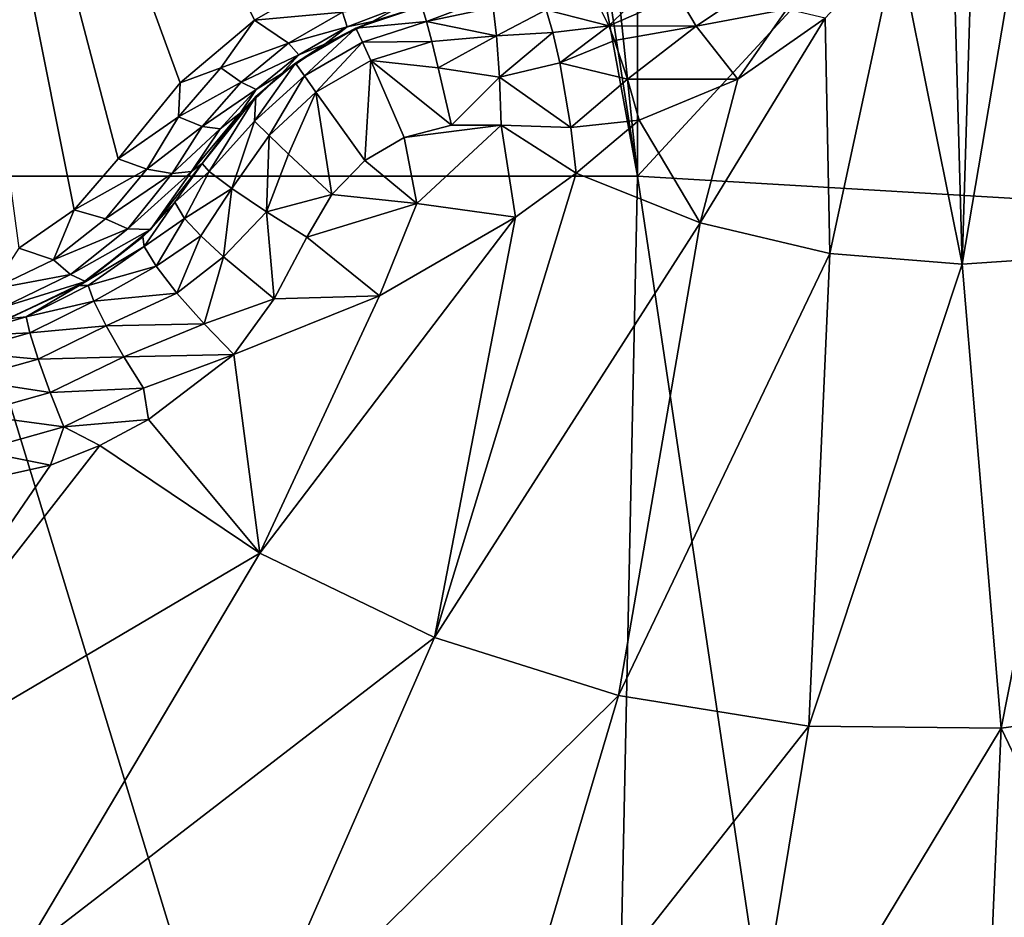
# Model space of a CAD drawing. Header units: metres. Extents: x -205 to 205, y -104 to 104.
# Tile 540 of 656: x -94.73 to -92.61, y 45.55 to 47.48. Entities that reach past the tile are written whole.
import ezdxf

# ---------------------------------------------------------------- set-up
doc = ezdxf.new("R2010")
doc.units = ezdxf.units.M
doc.layers.add('solid_01_2-CONSUMER_EHM_BOX_SW0001', color=7, linetype='CONTINUOUS')

msp = doc.modelspace()

# ---------------------------------------------------------------- linework, layer by layer
at = {"layer": 'solid_01_2-CONSUMER_EHM_BOX_SW0001'}
for points in [[(-200.010849, -74.958488), (-200.010773, 75.041512), (-0.010778, 75.04142)], [(-0.010849, -74.95858), (-200.010849, -74.958488), (-0.010778, 75.04142)], [(-91.959076, 42.820488, 75), (-76.402473, 63.637558, 75), (-185.602478, 63.645401, 75)], [(-92.726151, 42.986298, 75), (-91.959076, 42.820488, 75), (-185.602478, 63.645401, 75)], [(-93.500885, 43.041248, 75), (-92.726151, 42.986298, 75), (-185.602478, 63.645401, 75)], [(-168.500885, 43.051987, 75), (-93.500885, 43.041248, 75), (-185.602478, 63.645401, 75)], [(-94.902969, 56.788887, 67.02655), (-94.902618, 61.638889, 69), (-93.403656, 47.138783, 63.099998)], [(-93.402618, 61.638783, 69), (-93.403656, 47.138783, 63.099998), (-94.902618, 61.638889, 69)], [(-93.403656, 47.138783, 69.5), (-93.403656, 47.138783, 63.099998), (-93.402618, 61.638783, 69)], [(-93.403656, 47.138783, 69.5), (-93.402618, 61.638783, 69), (-93.403549, 48.638783, 69.5)], [(-94.902969, 56.788887, 67.02655), (-93.403656, 47.138783, 63.099998), (-94.903076, 55.288887, 66.416206)], [(-94.903076, 55.288887, 66.416206), (-93.403656, 47.138783, 63.099998), (-94.903656, 47.138889, 63.099998)], [(-94.227737, 47.474438, 16.452232), (-94.045242, 47.579803, 16.452232), (-95.010788, 49.041466, 15.440842)], [(-94.387581, 47.340137, 16.486931), (-94.227737, 47.474438, 16.452232), (-95.010788, 49.041466, 15.440842)], [(-94.521255, 47.176411, 16.554106), (-94.387581, 47.340137, 16.486931), (-95.010788, 49.041466, 15.440842)], [(-94.616005, 47.066776, 16.603489), (-94.521255, 47.176411, 16.554106), (-95.010788, 49.041466, 15.440842)], [(-94.734505, 46.984455, 16.63912), (-94.616005, 47.066776, 16.603489), (-95.010788, 49.041466, 15.440842)], [(-93.403656, 47.138783, 69.5), (-93.403549, 48.638783, 69.5), (-92.09169, 48.560181, 69.5)], [(-92.287621, 47.07291, 69.5), (-93.403656, 47.138783, 69.5), (-92.09169, 48.560181, 69.5)], [(-92.705635, 46.949768, 18.132406), (-92.528664, 47.994888, 18.295647), (-92.673882, 47.991516, 18.341488)], [(-92.705635, 46.949768, 18.132406), (-92.420372, 46.969273, 18.042622), (-92.528664, 47.994888, 18.295647)], [(-92.705635, 46.949768, 18.132406), (-92.673882, 47.991516, 18.341488), (-92.729782, 47.840435, 18.336081)], [(-92.705635, 46.949768, 18.132406), (-92.729782, 47.840435, 18.336081), (-92.845131, 47.646008, 18.336617)], [(-92.990623, 46.973198, 18.222107), (-92.845131, 47.646008, 18.336617), (-93.000572, 47.478523, 18.346748)], [(-92.990623, 46.973198, 18.222107), (-92.705635, 46.949768, 18.132406), (-92.845131, 47.646008, 18.336617)], [(-94.038513, 47.491852, 16.525867), (-94.045242, 47.579803, 16.452232), (-94.227737, 47.474438, 16.452232)], [(-93.465744, 47.462505, 18.356613), (-93.349258, 47.57724, 18.273518), (-93.505127, 47.54213, 18.24468)], [(-93.316345, 47.527393, 18.333315), (-93.349258, 47.57724, 18.273518), (-93.465744, 47.462505, 18.356613)], [(-93.278008, 47.461605, 18.370024), (-93.132378, 47.56002, 18.35281), (-93.316345, 47.527393, 18.333315)], [(-93.278008, 47.461605, 18.370024), (-93.082787, 47.498043, 18.362474), (-93.132378, 47.56002, 18.35281)], [(-93.600449, 47.496979, 18.304129), (-93.465744, 47.462505, 18.356613), (-93.505127, 47.54213, 18.24468)], [(-93.278008, 47.461605, 18.370024), (-93.316345, 47.527393, 18.333315), (-93.465744, 47.462505, 18.356613)], [(-93.917717, 47.502636, 16.615105), (-93.974152, 47.471909, 16.674862), (-93.857841, 47.50679, 16.708681)], [(-93.867981, 47.504551, 18.188536), (-93.857841, 47.50679, 16.708681), (-93.974152, 47.471909, 16.674862)], [(-93.857651, 47.471664, 18.315002), (-93.722229, 47.523022, 18.184393), (-93.867981, 47.504551, 18.188536)], [(-93.857651, 47.471664, 18.315002), (-93.714638, 47.501732, 18.285559), (-93.722229, 47.523022, 18.184393)], [(-94.038513, 47.491852, 16.525867), (-94.227737, 47.474438, 16.452232), (-94.154709, 47.424789, 16.525846)], [(-94.038513, 47.491852, 16.525867), (-94.154709, 47.424789, 16.525846), (-94.028313, 47.460068, 16.594767)], [(-94.038513, 47.491852, 16.525867), (-94.028313, 47.460068, 16.594767), (-93.917717, 47.502636, 16.615105)], [(-93.917717, 47.502636, 16.615105), (-94.028313, 47.460068, 16.594767), (-93.974152, 47.471909, 16.674862)], [(-94.009575, 47.457016, 18.189606), (-93.867981, 47.504551, 18.188536), (-93.974152, 47.471909, 16.674862)], [(-93.857651, 47.471664, 18.315002), (-93.867981, 47.504551, 18.188536), (-94.009575, 47.457016, 18.189606)], [(-93.857651, 47.471664, 18.315002), (-93.707153, 47.441174, 18.369303), (-93.714638, 47.501732, 18.285559)], [(-93.600449, 47.496979, 18.304129), (-93.714638, 47.501732, 18.285559), (-93.707153, 47.441174, 18.369303)], [(-93.586166, 47.448017, 18.36202), (-93.600449, 47.496979, 18.304129), (-93.707153, 47.441174, 18.369303)], [(-93.586166, 47.448017, 18.36202), (-93.465744, 47.462505, 18.356613), (-93.600449, 47.496979, 18.304129)], [(-93.278008, 47.461605, 18.370024), (-93.188164, 47.347725, 18.366045), (-93.082787, 47.498043, 18.362474)], [(-93.082787, 47.498043, 18.362474), (-93.188164, 47.347725, 18.366045), (-93.000572, 47.478523, 18.346748)], [(-94.299919, 47.372414, 16.492529), (-94.227737, 47.474438, 16.452232), (-94.387581, 47.340137, 16.486931)], [(-94.154709, 47.424789, 16.525846), (-94.227737, 47.474438, 16.452232), (-94.299919, 47.372414, 16.492529)], [(-94.028313, 47.460068, 16.594767), (-94.076279, 47.422829, 16.664257), (-93.974152, 47.471909, 16.674862)], [(-94.009575, 47.457016, 18.189606), (-93.974152, 47.471909, 16.674862), (-94.076279, 47.422829, 16.664257)], [(-93.857651, 47.471664, 18.315002), (-94.009575, 47.457016, 18.189606), (-93.995544, 47.426971, 18.314014)], [(-93.846611, 47.428608, 18.370676), (-93.857651, 47.471664, 18.315002), (-93.995544, 47.426971, 18.314014)], [(-93.846611, 47.428608, 18.370676), (-93.707153, 47.441174, 18.369303), (-93.857651, 47.471664, 18.315002)], [(-93.269493, 47.039085, 18.309879), (-93.000572, 47.478523, 18.346748), (-93.188164, 47.347725, 18.366045)], [(-93.269493, 47.039085, 18.309879), (-92.990623, 46.973198, 18.222107), (-93.000572, 47.478523, 18.346748)], [(-94.154709, 47.424789, 16.525846), (-94.132309, 47.400047, 16.594748), (-94.028313, 47.460068, 16.594767)], [(-94.139626, 47.381874, 18.189602), (-94.009575, 47.457016, 18.189606), (-94.076294, 47.422825, 18.189688)], [(-94.009575, 47.457016, 18.189606), (-94.139626, 47.381874, 18.189602), (-94.120613, 47.35471, 18.314014)], [(-94.028313, 47.460068, 16.594767), (-94.132309, 47.400047, 16.594748), (-94.076279, 47.422829, 16.664257)], [(-93.995544, 47.426971, 18.314014), (-94.009575, 47.457016, 18.189606), (-94.120613, 47.35471, 18.314014)], [(-94.076294, 47.422825, 18.189688), (-94.009575, 47.457016, 18.189606), (-94.076279, 47.422829, 16.664257)], [(-93.586166, 47.448017, 18.36202), (-93.707153, 47.441174, 18.369303), (-93.701065, 47.351753, 18.42128)], [(-93.57135, 47.383011, 18.402063), (-93.586166, 47.448017, 18.36202), (-93.701065, 47.351753, 18.42128)], [(-93.57135, 47.383011, 18.402063), (-93.465744, 47.462505, 18.356613), (-93.586166, 47.448017, 18.36202)], [(-93.57135, 47.383011, 18.402063), (-93.453552, 47.430889, 18.376804), (-93.465744, 47.462505, 18.356613)], [(-93.278008, 47.461605, 18.370024), (-93.465744, 47.462505, 18.356613), (-93.453552, 47.430889, 18.376804)], [(-93.425377, 47.34737, 18.401863), (-93.278008, 47.461605, 18.370024), (-93.453552, 47.430889, 18.376804)], [(-93.425377, 47.34737, 18.401863), (-93.188164, 47.347725, 18.366045), (-93.278008, 47.461605, 18.370024)], [(-94.154709, 47.424789, 16.525846), (-94.299919, 47.372414, 16.492529), (-94.256645, 47.340973, 16.5473)], [(-94.154709, 47.424789, 16.525846), (-94.256645, 47.340973, 16.5473), (-94.132309, 47.400047, 16.594748)], [(-94.132309, 47.400047, 16.594748), (-94.169846, 47.358925, 16.674866), (-94.076279, 47.422829, 16.664257)], [(-94.076294, 47.422825, 18.189688), (-94.076279, 47.422829, 16.664257), (-94.169846, 47.358925, 16.674866)], [(-94.139626, 47.381874, 18.189602), (-94.076294, 47.422825, 18.189688), (-94.169846, 47.358925, 16.674866)], [(-93.995544, 47.426971, 18.314014), (-94.120613, 47.35471, 18.314014), (-94.095581, 47.319641, 18.369345)], [(-93.977669, 47.387775, 18.369343), (-93.995544, 47.426971, 18.314014), (-94.095581, 47.319641, 18.369345)], [(-93.846611, 47.428608, 18.370676), (-93.995544, 47.426971, 18.314014), (-93.977669, 47.387775, 18.369343)], [(-93.83284, 47.372147, 18.411446), (-93.846611, 47.428608, 18.370676), (-93.977669, 47.387775, 18.369343)], [(-93.83284, 47.372147, 18.411446), (-93.707153, 47.441174, 18.369303), (-93.846611, 47.428608, 18.370676)], [(-93.83284, 47.372147, 18.411446), (-93.701065, 47.351753, 18.42128), (-93.707153, 47.441174, 18.369303)], [(-93.57135, 47.383011, 18.402063), (-93.425377, 47.34737, 18.401863), (-93.453552, 47.430889, 18.376804)], [(-94.256645, 47.340973, 16.5473), (-94.224533, 47.325535, 16.615065), (-94.132309, 47.400047, 16.594748)], [(-94.132309, 47.400047, 16.594748), (-94.224533, 47.325535, 16.615065), (-94.169846, 47.358925, 16.674866)], [(-94.22818, 47.257576, 18.315001), (-94.139626, 47.381874, 18.189602), (-94.224663, 47.310493, 18.189007)], [(-94.120613, 47.35471, 18.314014), (-94.139626, 47.381874, 18.189602), (-94.22818, 47.257576, 18.315001)], [(-94.224663, 47.310493, 18.189007), (-94.139626, 47.381874, 18.189602), (-94.169846, 47.358925, 16.674866)], [(-93.977669, 47.387775, 18.369343), (-94.095581, 47.319641, 18.369345), (-93.990234, 47.172997, 18.439503)], [(-93.90554, 47.222343, 18.439516), (-93.977669, 47.387775, 18.369343), (-93.990234, 47.172997, 18.439503)], [(-93.804054, 47.248432, 18.438095), (-93.977669, 47.387775, 18.369343), (-93.90554, 47.222343, 18.439516)], [(-93.804054, 47.248432, 18.438095), (-93.83284, 47.372147, 18.411446), (-93.977669, 47.387775, 18.369343)], [(-93.547661, 47.24353, 18.416172), (-93.57135, 47.383011, 18.402063), (-93.701065, 47.351753, 18.42128)], [(-93.547661, 47.24353, 18.416172), (-93.425377, 47.34737, 18.401863), (-93.57135, 47.383011, 18.402063)], [(-94.391106, 47.266628, 16.533424), (-94.299919, 47.372414, 16.492529), (-94.387581, 47.340137, 16.486931)], [(-94.256645, 47.340973, 16.5473), (-94.299919, 47.372414, 16.492529), (-94.391106, 47.266628, 16.533424)], [(-94.224533, 47.325535, 16.615065), (-94.258202, 47.275642, 16.708685), (-94.169846, 47.358925, 16.674866)], [(-94.224663, 47.310493, 18.189007), (-94.169846, 47.358925, 16.674866), (-94.258202, 47.275642, 16.708685)], [(-93.804054, 47.248432, 18.438095), (-93.701065, 47.351753, 18.42128), (-93.83284, 47.372147, 18.411446)], [(-94.391106, 47.266628, 16.533424), (-94.387581, 47.340137, 16.486931), (-94.521255, 47.176411, 16.554106)], [(-94.256645, 47.340973, 16.5473), (-94.391106, 47.266628, 16.533424), (-94.340218, 47.245991, 16.586763)], [(-94.256645, 47.340973, 16.5473), (-94.340218, 47.245991, 16.586763), (-94.224533, 47.325535, 16.615065)], [(-94.120613, 47.35471, 18.314014), (-94.22818, 47.257576, 18.315001), (-94.196396, 47.226498, 18.370676)], [(-94.095581, 47.319641, 18.369345), (-94.120613, 47.35471, 18.314014), (-94.196396, 47.226498, 18.370676)], [(-93.804054, 47.248432, 18.438095), (-93.697403, 47.248768, 18.432564), (-93.701065, 47.351753, 18.42128)], [(-93.547661, 47.24353, 18.416172), (-93.701065, 47.351753, 18.42128), (-93.697403, 47.248768, 18.432564)], [(-93.547661, 47.24353, 18.416172), (-93.400589, 47.25935, 18.393747), (-93.425377, 47.34737, 18.401863)], [(-93.425377, 47.34737, 18.401863), (-93.400589, 47.25935, 18.393747), (-93.188164, 47.347725, 18.366045)], [(-93.269493, 47.039085, 18.309879), (-93.188164, 47.347725, 18.366045), (-93.400589, 47.25935, 18.393747)], [(-94.340218, 47.245991, 16.586763), (-94.301773, 47.240665, 16.652756), (-94.224533, 47.325535, 16.615065)], [(-94.224533, 47.325535, 16.615065), (-94.301773, 47.240665, 16.652756), (-94.258202, 47.275642, 16.708685)], [(-94.095581, 47.319641, 18.369345), (-94.196396, 47.226498, 18.370676), (-94.154358, 47.186359, 18.411446)], [(-94.095581, 47.319641, 18.369345), (-94.154358, 47.186359, 18.411446), (-94.061546, 47.099617, 18.438086)], [(-93.990234, 47.172997, 18.439503), (-94.095581, 47.319641, 18.369345), (-94.061546, 47.099617, 18.438086)], [(-94.224663, 47.310493, 18.189007), (-94.258202, 47.275642, 16.708685), (-94.340065, 47.166313, 16.770613)], [(-94.340065, 47.166313, 18.184393), (-94.224663, 47.310493, 18.189007), (-94.340065, 47.166313, 16.770613)], [(-94.325424, 47.149097, 18.285561), (-94.224663, 47.310493, 18.189007), (-94.340065, 47.166313, 18.184393)], [(-94.22818, 47.257576, 18.315001), (-94.224663, 47.310493, 18.189007), (-94.325424, 47.149097, 18.285561)], [(-94.363129, 47.14912, 16.703592), (-94.340065, 47.166313, 16.770613), (-94.258202, 47.275642, 16.708685)], [(-94.301773, 47.240665, 16.652756), (-94.363129, 47.14912, 16.703592), (-94.258202, 47.275642, 16.708685)], [(-94.459724, 47.154388, 16.587925), (-94.391106, 47.266628, 16.533424), (-94.521255, 47.176411, 16.554106)], [(-94.340218, 47.245991, 16.586763), (-94.391106, 47.266628, 16.533424), (-94.459724, 47.154388, 16.587925)], [(-94.22818, 47.257576, 18.315001), (-94.325424, 47.149097, 18.285561), (-94.276718, 47.112335, 18.369303)], [(-94.196396, 47.226498, 18.370676), (-94.22818, 47.257576, 18.315001), (-94.276718, 47.112335, 18.369303)], [(-93.547661, 47.24353, 18.416172), (-93.536125, 47.14566, 18.393747), (-93.400589, 47.25935, 18.393747)], [(-93.536125, 47.14566, 18.393747), (-93.269493, 47.039085, 18.309879), (-93.400589, 47.25935, 18.393747)], [(-94.459724, 47.154388, 16.587925), (-94.404678, 47.144657, 16.639465), (-94.340218, 47.245991, 16.586763)], [(-94.340218, 47.245991, 16.586763), (-94.404678, 47.144657, 16.639465), (-94.301773, 47.240665, 16.652756)], [(-94.404678, 47.144657, 16.639465), (-94.363129, 47.14912, 16.703592), (-94.301773, 47.240665, 16.652756)], [(-93.90554, 47.222343, 18.439516), (-93.87838, 47.080063, 18.426464), (-93.697403, 47.248768, 18.432564)], [(-93.804054, 47.248432, 18.438095), (-93.90554, 47.222343, 18.439516), (-93.697403, 47.248768, 18.432564)], [(-93.87838, 47.080063, 18.426464), (-93.66658, 47.051037, 18.393747), (-93.697403, 47.248768, 18.432564)], [(-93.697403, 47.248768, 18.432564), (-93.66658, 47.051037, 18.393747), (-93.536125, 47.14566, 18.393747)], [(-93.697403, 47.248768, 18.432564), (-93.536125, 47.14566, 18.393747), (-93.547661, 47.24353, 18.416172)], [(-94.196396, 47.226498, 18.370676), (-94.276718, 47.112335, 18.369303), (-94.202324, 47.062347, 18.42128)], [(-94.154358, 47.186359, 18.411446), (-94.196396, 47.226498, 18.370676), (-94.202324, 47.062347, 18.42128)], [(-93.90554, 47.222343, 18.439516), (-93.990234, 47.172997, 18.439503), (-93.87838, 47.080063, 18.426464)], [(-94.459724, 47.154388, 16.587925), (-94.521255, 47.176411, 16.554106), (-94.616005, 47.066776, 16.603489)], [(-94.451775, 47.0243, 16.81505), (-94.340065, 47.166313, 16.770613), (-94.363129, 47.14912, 16.703592)], [(-94.451775, 47.0243, 16.81505), (-94.340065, 47.166313, 18.184393), (-94.340065, 47.166313, 16.770613)], [(-94.451775, 47.0243, 16.81505), (-94.398842, 47.083313, 18.172096), (-94.340065, 47.166313, 18.184393)], [(-94.398842, 47.083313, 18.172096), (-94.325424, 47.149097, 18.285561), (-94.340065, 47.166313, 18.184393)], [(-94.061546, 47.099617, 18.438086), (-94.154358, 47.186359, 18.411446), (-94.202324, 47.062347, 18.42128)], [(-93.990234, 47.172997, 18.439503), (-94.061546, 47.099617, 18.438086), (-93.87838, 47.080063, 18.426464)], [(-94.548096, 47.047112, 16.634914), (-94.459724, 47.154388, 16.587925), (-94.616005, 47.066776, 16.603489)], [(-94.548096, 47.047112, 16.634914), (-94.404678, 47.144657, 16.639465), (-94.459724, 47.154388, 16.587925)], [(-94.500397, 47.025726, 16.690857), (-94.451775, 47.0243, 16.81505), (-94.363129, 47.14912, 16.703592)], [(-94.500397, 47.025726, 16.690857), (-94.363129, 47.14912, 16.703592), (-94.404678, 47.144657, 16.639465)], [(-94.378395, 47.047829, 18.304127), (-94.325424, 47.149097, 18.285561), (-94.398842, 47.083313, 18.172096)], [(-94.378395, 47.047829, 18.304127), (-94.276718, 47.112335, 18.369303), (-94.325424, 47.149097, 18.285561)], [(-93.84079, 46.146999, 18.128479), (-93.269493, 47.039085, 18.309879), (-93.536125, 47.14566, 18.393747)], [(-93.66658, 47.051037, 18.393747), (-93.84079, 46.146999, 18.128479), (-93.536125, 47.14566, 18.393747)], [(-94.903656, 47.138889, 63.099998), (-93.500954, 42.541248, 63.099998), (-96.500954, 42.541676, 63.099998)], [(-94.903656, 47.138889, 63.099998), (-93.403656, 47.138783, 63.099998), (-93.500954, 42.541248, 63.099998)], [(-94.500397, 47.025726, 16.690857), (-94.404678, 47.144657, 16.639465), (-94.548096, 47.047112, 16.634914)], [(-93.403656, 47.138783, 63.099998), (-92.709518, 42.476959, 63.099998), (-93.500954, 42.541248, 63.099998)], [(-93.403656, 47.138783, 63.099998), (-92.287621, 47.07291, 63.099998), (-92.709518, 42.476959, 63.099998)], [(-92.287621, 47.07291, 69.5), (-92.287621, 47.07291, 63.099998), (-93.403656, 47.138783, 63.099998)], [(-92.287621, 47.07291, 69.5), (-93.403656, 47.138783, 63.099998), (-93.403656, 47.138783, 69.5)], [(-94.34314, 47.010979, 18.36202), (-94.276718, 47.112335, 18.369303), (-94.378395, 47.047829, 18.304127)], [(-94.29425, 46.965645, 18.402061), (-94.276718, 47.112335, 18.369303), (-94.34314, 47.010979, 18.36202)], [(-94.29425, 46.965645, 18.402061), (-94.202324, 47.062347, 18.42128), (-94.276718, 47.112335, 18.369303)], [(-94.398842, 47.083313, 18.172096), (-94.467941, 47.008461, 18.155281), (-94.465164, 46.987858, 18.244682)], [(-94.451775, 47.0243, 16.81505), (-94.467941, 47.008461, 18.155281), (-94.398842, 47.083313, 18.172096)], [(-94.378395, 47.047829, 18.304127), (-94.398842, 47.083313, 18.172096), (-94.465164, 46.987858, 18.244682)], [(-94.061546, 47.099617, 18.438086), (-94.202324, 47.062347, 18.42128), (-94.114967, 47.00769, 18.432564)], [(-94.061546, 47.099617, 18.438086), (-94.114967, 47.00769, 18.432564), (-93.87838, 47.080063, 18.426464)], [(-94.660278, 46.958988, 16.672249), (-94.616005, 47.066776, 16.603489), (-94.734505, 46.984455, 16.63912)], [(-94.660278, 46.958988, 16.672249), (-94.548096, 47.047112, 16.634914), (-94.616005, 47.066776, 16.603489)], [(-94.185295, 46.875397, 18.416172), (-94.202324, 47.062347, 18.42128), (-94.29425, 46.965645, 18.402061)], [(-94.185295, 46.875397, 18.416172), (-94.114967, 47.00769, 18.432564), (-94.202324, 47.062347, 18.42128)], [(-94.114967, 47.00769, 18.432564), (-93.959198, 46.882107, 18.393749), (-93.87838, 47.080063, 18.426464)], [(-93.87838, 47.080063, 18.426464), (-93.959198, 46.882107, 18.393749), (-93.66658, 47.051037, 18.393747)], [(-92.287621, 47.07291, 63.099998), (-91.95591, 42.29631, 63.099998), (-92.709518, 42.476959, 63.099998)], [(-94.500397, 47.025726, 16.690857), (-94.548096, 47.047112, 16.634914), (-94.660278, 46.958988, 16.672249)], [(-94.378395, 47.047829, 18.304127), (-94.465164, 46.987858, 18.244682), (-94.439583, 46.945694, 18.321918)], [(-94.34314, 47.010979, 18.36202), (-94.378395, 47.047829, 18.304127), (-94.439583, 46.945694, 18.321918)], [(-93.66658, 47.051037, 18.393747), (-94.216507, 46.328548, 18.246735), (-93.84079, 46.146999, 18.128479)], [(-93.66658, 47.051037, 18.393747), (-93.959198, 46.882107, 18.393749), (-94.216507, 46.328548, 18.246735)], [(-94.500397, 47.025726, 16.690857), (-94.660278, 46.958988, 16.672249), (-94.62339, 46.927639, 16.731562)], [(-94.500397, 47.025726, 16.690857), (-94.62339, 46.927639, 16.731562), (-94.451775, 47.0243, 16.81505)], [(-94.62339, 46.927639, 16.731562), (-94.591225, 46.91254, 16.84878), (-94.451775, 47.0243, 16.81505)], [(-94.591225, 46.91254, 16.84878), (-94.467941, 47.008461, 18.155281), (-94.451775, 47.0243, 16.81505)], [(-93.84079, 46.146999, 18.128479), (-93.444557, 46.022293, 18.003763), (-93.269493, 47.039085, 18.309879)], [(-93.444557, 46.022293, 18.003763), (-92.990623, 46.973198, 18.222107), (-93.269493, 47.039085, 18.309879)], [(-94.604919, 46.904114, 18.128029), (-94.465164, 46.987858, 18.244682), (-94.467941, 47.008461, 18.155281)], [(-94.591225, 46.91254, 16.84878), (-94.604919, 46.904114, 18.128029), (-94.467941, 47.008461, 18.155281)], [(-94.34314, 47.010979, 18.36202), (-94.439583, 46.945694, 18.321918), (-94.394608, 46.887569, 18.376806)], [(-94.29425, 46.965645, 18.402061), (-94.34314, 47.010979, 18.36202), (-94.394608, 46.887569, 18.376806)], [(-94.185295, 46.875397, 18.416172), (-93.959198, 46.882107, 18.393749), (-94.114967, 47.00769, 18.432564)], [(-94.791962, 46.896137, 16.698143), (-94.660278, 46.958988, 16.672249), (-94.734505, 46.984455, 16.63912)], [(-94.585785, 46.903748, 18.201902), (-94.465164, 46.987858, 18.244682), (-94.604919, 46.904114, 18.128029)], [(-94.585785, 46.903748, 18.201902), (-94.439583, 46.945694, 18.321918), (-94.465164, 46.987858, 18.244682)], [(-94.62339, 46.927639, 16.731562), (-94.660278, 46.958988, 16.672249), (-94.791962, 46.896137, 16.698143)], [(-94.29425, 46.965645, 18.402061), (-94.394608, 46.887569, 18.376806), (-94.336372, 46.821407, 18.401863)], [(-94.185295, 46.875397, 18.416172), (-94.29425, 46.965645, 18.402061), (-94.336372, 46.821407, 18.401863)], [(-93.444557, 46.022293, 18.003763), (-93.035576, 45.956886, 17.87504), (-92.990623, 46.973198, 18.222107)], [(-93.035576, 45.956886, 17.87504), (-92.705635, 46.949768, 18.132406), (-92.990623, 46.973198, 18.222107)], [(-92.621895, 45.952061, 17.744835), (-92.420372, 46.969273, 18.042622), (-92.705635, 46.949768, 18.132406)], [(-92.621895, 45.952061, 17.744835), (-92.211632, 46.007912, 17.615707), (-92.420372, 46.969273, 18.042622)], [(-94.573502, 46.870422, 18.273518), (-94.439583, 46.945694, 18.321918), (-94.585785, 46.903748, 18.201902)], [(-94.573502, 46.870422, 18.273518), (-94.394608, 46.887569, 18.376806), (-94.439583, 46.945694, 18.321918)], [(-93.035576, 45.956886, 17.87504), (-92.621895, 45.952061, 17.744835), (-92.705635, 46.949768, 18.132406)], [(-94.62339, 46.927639, 16.731562), (-94.791962, 46.896137, 16.698143), (-94.768562, 46.85738, 16.759884)], [(-94.62339, 46.927639, 16.731562), (-94.768562, 46.85738, 16.759884), (-94.591225, 46.91254, 16.84878)], [(-94.768562, 46.85738, 16.759884), (-94.750641, 46.835674, 16.871405), (-94.591225, 46.91254, 16.84878)], [(-94.750641, 46.835674, 16.871405), (-94.604919, 46.904114, 18.128029), (-94.591225, 46.91254, 16.84878)], [(-94.718742, 46.836521, 18.184185), (-94.604919, 46.904114, 18.128029), (-94.760033, 46.832455, 18.109261)], [(-94.750641, 46.835674, 16.871405), (-94.760033, 46.832455, 18.109261), (-94.604919, 46.904114, 18.128029)], [(-94.718742, 46.836521, 18.184185), (-94.585785, 46.903748, 18.201902), (-94.604919, 46.904114, 18.128029)], [(-94.573502, 46.870422, 18.273518), (-94.585785, 46.903748, 18.201902), (-94.718742, 46.836521, 18.184185)], [(-94.710777, 46.802357, 18.256014), (-94.573502, 46.870422, 18.273518), (-94.718742, 46.836521, 18.184185)], [(-94.546791, 46.816998, 18.333315), (-94.573502, 46.870422, 18.273518), (-94.710777, 46.802357, 18.256014)], [(-94.546791, 46.816998, 18.333315), (-94.394608, 46.887569, 18.376806), (-94.573502, 46.870422, 18.273518)], [(-94.546791, 46.816998, 18.333315), (-94.336372, 46.821407, 18.401863), (-94.394608, 46.887569, 18.376806)], [(-94.185295, 46.875397, 18.416172), (-94.336372, 46.821407, 18.401863), (-94.272537, 46.755928, 18.393747)], [(-93.959198, 46.882107, 18.393749), (-94.272537, 46.755928, 18.393747), (-94.216507, 46.328548, 18.246735)], [(-94.185295, 46.875397, 18.416172), (-94.272537, 46.755928, 18.393747), (-93.959198, 46.882107, 18.393749)], [(-94.862106, 46.795135, 18.173239), (-94.718742, 46.836521, 18.184185), (-94.760033, 46.832455, 18.109261)], [(-94.710777, 46.802357, 18.256014), (-94.718742, 46.836521, 18.184185), (-94.862106, 46.795135, 18.173239)], [(-94.692802, 46.745583, 18.31599), (-94.546791, 46.816998, 18.333315), (-94.710777, 46.802357, 18.256014)], [(-94.508987, 46.7509, 18.370024), (-94.546791, 46.816998, 18.333315), (-94.692802, 46.745583, 18.31599)], [(-94.508987, 46.7509, 18.370024), (-94.336372, 46.821407, 18.401863), (-94.546791, 46.816998, 18.333315)], [(-94.508987, 46.7509, 18.370024), (-94.272537, 46.755928, 18.393747), (-94.336372, 46.821407, 18.401863)], [(-94.8582, 46.760574, 18.245213), (-94.710777, 46.802357, 18.256014), (-94.862106, 46.795135, 18.173239)], [(-94.692802, 46.745583, 18.31599), (-94.710777, 46.802357, 18.256014), (-94.8582, 46.760574, 18.245213)], [(-94.849167, 46.701836, 18.305311), (-94.692802, 46.745583, 18.31599), (-94.8582, 46.760574, 18.245213)], [(-94.66703, 46.673992, 18.35281), (-94.692802, 46.745583, 18.31599), (-94.849167, 46.701836, 18.305311)], [(-94.66703, 46.673992, 18.35281), (-94.508987, 46.7509, 18.370024), (-94.692802, 46.745583, 18.31599)], [(-94.66703, 46.673992, 18.35281), (-94.466942, 46.683571, 18.37966), (-94.508987, 46.7509, 18.370024)], [(-94.508987, 46.7509, 18.370024), (-94.466942, 46.683571, 18.37966), (-94.272537, 46.755928, 18.393747)], [(-94.466942, 46.683571, 18.37966), (-94.455719, 46.615891, 18.365992), (-94.272537, 46.755928, 18.393747)], [(-94.272537, 46.755928, 18.393747), (-94.455719, 46.615891, 18.365992), (-94.216507, 46.328548, 18.246735)], [(-94.836113, 46.626911, 18.342203), (-94.66703, 46.673992, 18.35281), (-94.849167, 46.701836, 18.305311)], [(-94.66703, 46.673992, 18.35281), (-94.638153, 46.600052, 18.362474), (-94.466942, 46.683571, 18.37966)], [(-94.466942, 46.683571, 18.37966), (-94.638153, 46.600052, 18.362474), (-94.455719, 46.615891, 18.365992)], [(-94.836113, 46.626911, 18.342203), (-94.638153, 46.600052, 18.362474), (-94.66703, 46.673992, 18.35281)], [(-94.836113, 46.626911, 18.342203), (-94.821419, 46.548904, 18.351889), (-94.638153, 46.600052, 18.362474)], [(-94.638153, 46.600052, 18.362474), (-94.560287, 46.560177, 18.354921), (-94.455719, 46.615891, 18.365992)], [(-94.455719, 46.615891, 18.365992), (-94.560287, 46.560177, 18.354921), (-94.216507, 46.328548, 18.246735)], [(-94.638153, 46.600052, 18.362474), (-94.821419, 46.548904, 18.351889), (-94.666794, 46.517574, 18.346447)], [(-94.638153, 46.600052, 18.362474), (-94.666794, 46.517574, 18.346447), (-94.560287, 46.560177, 18.354921)], [(-95.187721, 45.756878, 18.055279), (-94.216507, 46.328548, 18.246735), (-94.560287, 46.560177, 18.354921)], [(-94.666794, 46.517574, 18.346447), (-95.187721, 45.756878, 18.055279), (-94.560287, 46.560177, 18.354921)], [(-94.821419, 46.548904, 18.351889), (-94.893623, 46.467251, 18.336422), (-94.666794, 46.517574, 18.346447)], [(-94.666794, 46.517574, 18.346447), (-94.893623, 46.467251, 18.336422), (-95.187721, 45.756878, 18.055279)], [(-94.731293, 45.461475, 17.911619), (-94.216507, 46.328548, 18.246735), (-95.187721, 45.756878, 18.055279)], [(-94.731293, 45.461475, 17.911619), (-93.84079, 46.146999, 18.128479), (-94.216507, 46.328548, 18.246735)], [(-94.240181, 45.235317, 17.757044), (-93.84079, 46.146999, 18.128479), (-94.731293, 45.461475, 17.911619)], [(-94.240181, 45.235317, 17.757044), (-93.444557, 46.022293, 18.003763), (-93.84079, 46.146999, 18.128479)], [(-93.723885, 45.082775, 17.594542), (-93.444557, 46.022293, 18.003763), (-94.240181, 45.235317, 17.757044)], [(-93.723885, 45.082775, 17.594542), (-93.035576, 45.956886, 17.87504), (-93.444557, 46.022293, 18.003763)], [(-92.621895, 45.952061, 17.744835), (-92.286827, 45.252296, 17.260666), (-92.211632, 46.007912, 17.615707)], [(-93.192398, 45.006805, 17.427259), (-93.035576, 45.956886, 17.87504), (-93.723885, 45.082775, 17.594542)], [(-93.192398, 45.006805, 17.427259), (-92.621895, 45.952061, 17.744835), (-93.035576, 45.956886, 17.87504)], [(-93.192398, 45.006805, 17.427259), (-92.662888, 45.008457, 17.260666), (-92.621895, 45.952061, 17.744835)], [(-92.621895, 45.952061, 17.744835), (-92.662888, 45.008457, 17.260666), (-92.286827, 45.252296, 17.260666)], [(-94.731293, 45.461475, 17.911619), (-95.187721, 45.756878, 18.055279), (-95.795616, 45.000229, 17.622282)]]:
    msp.add_3dface(points, dxfattribs=at)

doc.saveas('drawing.dxf')
